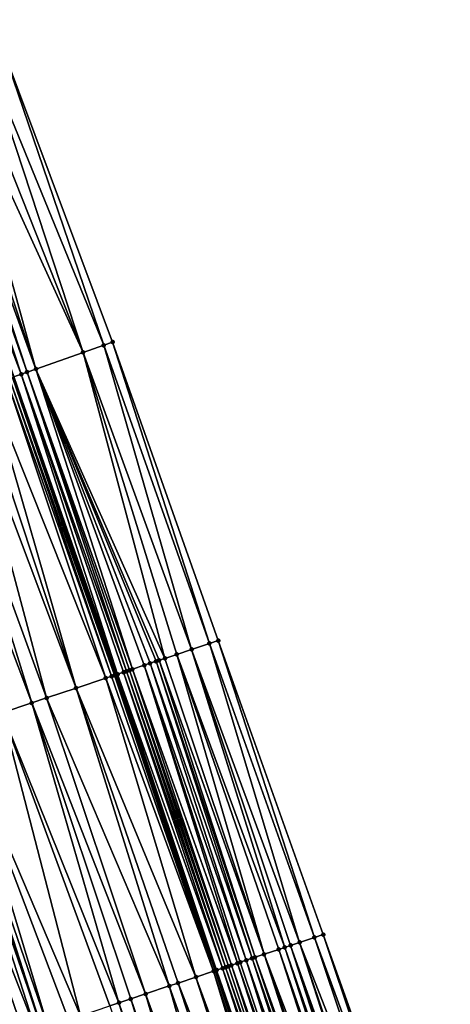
# Model space of a CAD drawing. Header units: feet. Extents: x 2004186 to 2014793, y 836912 to 864902.
# Tile 330 of 656: x 2010452 to 2010480, y 847755 to 847818. Entities that reach past the tile are written whole.
import ezdxf

# ---------------------------------------------------------------- set-up
doc = ezdxf.new("R2010")
doc.units = ezdxf.units.FT
doc.header["$LTSCALE"] = 100
doc.header["$MEASUREMENT"] = 0
for name, color, linetype, lineweight in [('EP_Travel Lane', 5, 'Continuous', 40), ('GPL_Skip Line', 2, 'Continuous', 40), ('Road Shots', 4, 'Continuous', 200), ('Road X-Section', 30, 'Continuous', 13)]:
    doc.layers.add(name, color=color, linetype=linetype, lineweight=lineweight)
doc.layers.add('I-77 SB_MM21-27-Surface-Border', color=7, linetype='Continuous')
doc.layers.add('I-77 SB_MM21-27-Surface-TIN', color=7, linetype='Continuous')

msp = doc.modelspace()

# ---------------------------------------------------------------- linework, layer by layer
at = {"layer": 'EP_Travel Lane'}
msp.add_polyline3d([(2010536.755688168, 847527.2188046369, 434.1100472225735), (2010531.242614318, 847546.4438918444, 434.0405169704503), (2010525.563505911, 847565.7934329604, 433.9434990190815), (2010519.726870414, 847584.922729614, 433.8821887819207), (2010513.890244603, 847604.0519945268, 433.8110908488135), (2010508.053633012, 847623.1812128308, 433.7256204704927), (2010502.082219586, 847642.4116878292, 433.6681441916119), (2010496.003840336, 847661.465502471, 433.5881238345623), (2010489.92547379, 847680.5192772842, 433.4954419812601), (2010483.847038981, 847699.5732660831, 433.4705466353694), (2010477.589928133, 847718.7581242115, 433.410608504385), (2010471.229817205, 847737.7197231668, 433.3262797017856), (2010464.869704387, 847756.681327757, 433.24336023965), (2010458.509592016, 847775.6429310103, 433.1600849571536), (2010451.953394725, 847794.7297169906, 433.0916205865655), (2010445.316444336, 847813.5962041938, 433.0104091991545), (2010438.679490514, 847832.4627011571, 432.9319780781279)], dxfattribs=at)
at = {"layer": 'GPL_Skip Line'}
msp.add_polyline3d([(2010525.4082939, 847523.9307231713, 433.6682218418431), (2010519.844656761, 847543.1411599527, 433.5970293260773), (2010514.184985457, 847562.3230172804, 433.5167097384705), (2010508.352749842, 847581.4536226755, 433.4461953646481), (2010502.520505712, 847600.584256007, 433.38429494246), (2010496.688284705, 847619.7148134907, 433.2990074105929), (2010490.768642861, 847638.8182724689, 433.242910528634), (2010484.716626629, 847657.880400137, 433.1464994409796), (2010478.664581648, 847676.9426183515, 433.0787468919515), (2010472.612515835, 847696.0049021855, 433.0317631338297), (2010466.431678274, 847715.0252143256, 432.9819863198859), (2010460.089471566, 847733.9928286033, 432.9040520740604), (2010453.747290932, 847752.9603649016, 432.8067895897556), (2010447.405091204, 847771.9279583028, 432.723680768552), (2010440.917379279, 847790.845627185, 432.6399812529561), (2010434.280437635, 847809.7120895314, 432.5516954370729), (2010427.643483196, 847828.578588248, 432.473760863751)], dxfattribs=at)
at = {"layer": 'I-77 SB_MM21-27-Surface-Border', "color": 3, "linetype": 'ByBlock', "lineweight": -2}
msp.add_polyline3d([(2010444.811267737, 847834.6207054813, 433.1690479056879), (2010451.259565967, 847815.6878076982, 433.2387195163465), (2010458.273783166, 847796.9542482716, 433.3733469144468), (2010465.044075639, 847777.829334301, 433.486931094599), (2010471.76568309, 847758.9884287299, 433.5310806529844), (2010478.487200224, 847740.1477932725, 433.6421420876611), (2010485.019041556, 847721.2437299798, 433.7519118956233), (2010491.674073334, 847702.0594073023, 433.7993875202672), (2010497.916770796, 847683.0576178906, 433.8380274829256), (2010503.778173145, 847663.9349398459, 433.925130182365), (2010509.639590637, 847644.8122141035, 433.9970516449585), (2010515.626957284, 847625.4912040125, 434.0517989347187), (2010521.267897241, 847606.3022379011, 434.1105969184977), (2010526.908842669, 847587.11325384, 434.1638601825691), (2010532.167179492, 847567.8076050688, 434.2111806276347), (2010537.901861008, 847548.3734999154, 434.2969934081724), (2010543.465499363, 847529.1630589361, 434.3670536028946)], dxfattribs=at)
at = {"layer": 'I-77 SB_MM21-27-Surface-TIN', "color": 128, "linetype": 'ByBlock', "lineweight": -2}
for points in [[(2010450.127615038, 847815.2894521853, 433.200231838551), (2010448.995668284, 847814.8910848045, 433.1583664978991), (2010456.387219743, 847796.2902614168, 433.2918396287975)], [(2010451.259565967, 847815.6878076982, 433.2387195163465), (2010450.127615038, 847815.2894521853, 433.200231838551), (2010457.707809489, 847796.7550654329, 433.3526566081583)], [(2010450.127615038, 847815.2894521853, 433.200231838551), (2010456.387219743, 847796.2902614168, 433.2918396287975), (2010457.707809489, 847796.7550654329, 433.3526566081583)], [(2010451.259565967, 847815.6878076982, 433.2387195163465), (2010457.707809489, 847796.7550654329, 433.3526566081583), (2010458.273783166, 847796.9542482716, 433.3733469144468)], [(2010448.052371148, 847814.559135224, 433.1300920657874), (2010447.109085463, 847814.2271530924, 433.0925533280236), (2010453.368703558, 847795.2279242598, 433.1733277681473)], [(2010448.995668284, 847814.8910848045, 433.1583664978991), (2010448.052371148, 847814.559135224, 433.1300920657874), (2010456.387219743, 847796.2902614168, 433.2918396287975)], [(2010448.052371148, 847814.559135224, 433.1300920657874), (2010453.368703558, 847795.2279242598, 433.1733277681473), (2010456.387219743, 847796.2902614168, 433.2918396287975)], [(2010446.16579521, 847813.8951839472, 433.0587105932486), (2010445.316444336, 847813.5962041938, 433.0104091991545), (2010452.425430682, 847794.8959057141, 433.1254252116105)], [(2010446.543108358, 847814.0279799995, 433.0746367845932), (2010446.16579521, 847813.8951839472, 433.0587105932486), (2010452.802735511, 847795.0287254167, 433.1480824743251)], [(2010446.16579521, 847813.8951839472, 433.0587105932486), (2010452.425430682, 847794.8959057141, 433.1254252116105), (2010452.802735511, 847795.0287254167, 433.1480824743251)], [(2010447.109085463, 847814.2271530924, 433.0925533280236), (2010446.543108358, 847814.0279799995, 433.0746367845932), (2010453.368703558, 847795.2279242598, 433.1733277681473)], [(2010446.543108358, 847814.0279799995, 433.0746367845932), (2010452.802735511, 847795.0287254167, 433.1480824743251), (2010453.368703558, 847795.2279242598, 433.1733277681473)], [(2010452.425430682, 847794.8959057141, 433.1254252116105), (2010445.316444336, 847813.5962041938, 433.0104091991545), (2010451.953394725, 847794.7297169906, 433.0916205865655)], [(2010458.273783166, 847796.9542482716, 433.3733469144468), (2010457.707809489, 847796.7550654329, 433.3526566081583), (2010464.475080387, 847777.6389546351, 433.459162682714)], [(2010458.273783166, 847796.9542482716, 433.3733469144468), (2010464.475080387, 847777.6389546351, 433.459162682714), (2010465.044075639, 847777.829334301, 433.486931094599)], [(2010456.387219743, 847796.2902614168, 433.2918396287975), (2010453.368703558, 847795.2279242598, 433.1733277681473), (2010461.630080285, 847776.6871276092, 433.3379942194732)], [(2010457.707809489, 847796.7550654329, 433.3526566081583), (2010456.387219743, 847796.2902614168, 433.2918396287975), (2010463.337084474, 847777.2582114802, 433.407635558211)], [(2010456.387219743, 847796.2902614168, 433.2918396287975), (2010462.388744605, 847776.9409552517, 433.3720662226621), (2010463.337084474, 847777.2582114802, 433.407635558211)], [(2010456.387219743, 847796.2902614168, 433.2918396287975), (2010461.630080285, 847776.6871276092, 433.3379942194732), (2010462.388744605, 847776.9409552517, 433.3720662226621)], [(2010457.707809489, 847796.7550654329, 433.3526566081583), (2010463.337084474, 847777.2582114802, 433.407635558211), (2010464.475080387, 847777.6389546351, 433.459162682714)], [(2010452.802735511, 847795.0287254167, 433.1480824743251), (2010452.425430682, 847794.8959057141, 433.1254252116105), (2010459.164425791, 847775.8621741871, 433.2238932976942)], [(2010453.368703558, 847795.2279242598, 433.1733277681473), (2010452.802735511, 847795.0287254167, 433.1480824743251), (2010459.543749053, 847775.9891146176, 433.2475247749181)], [(2010452.802735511, 847795.0287254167, 433.1480824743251), (2010459.354084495, 847775.9256531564, 433.237878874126), (2010459.543749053, 847775.9891146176, 433.2475247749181)], [(2010452.802735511, 847795.0287254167, 433.1480824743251), (2010459.164425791, 847775.8621741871, 433.2238932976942), (2010459.354084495, 847775.9256531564, 433.237878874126)], [(2010453.368703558, 847795.2279242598, 433.1733277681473), (2010461.2507416, 847776.5602333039, 433.3257955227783), (2010461.630080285, 847776.6871276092, 433.3379942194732)], [(2010453.368703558, 847795.2279242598, 433.1733277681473), (2010461.061075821, 847776.4967754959, 433.317055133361), (2010461.2507416, 847776.5602333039, 433.3257955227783)], [(2010453.368703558, 847795.2279242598, 433.1733277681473), (2010460.681748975, 847776.3698457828, 433.2960800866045), (2010461.061075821, 847776.4967754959, 433.317055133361)], [(2010453.368703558, 847795.2279242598, 433.1733277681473), (2010460.302419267, 847776.2429246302, 433.2772269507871), (2010460.681748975, 847776.3698457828, 433.2960800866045)], [(2010453.368703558, 847795.2279242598, 433.1733277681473), (2010459.543749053, 847775.9891146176, 433.2475247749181), (2010460.302419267, 847776.2429246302, 433.2772269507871)], [(2010451.482172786, 847794.5638445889, 433.0654042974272), (2010450.350222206, 847794.1654880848, 433.0266345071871), (2010457.836809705, 847775.417836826, 433.1298175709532)], [(2010451.670828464, 847794.6302451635, 433.0740926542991), (2010451.482172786, 847794.5638445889, 433.0654042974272), (2010458.216152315, 847775.544719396, 433.1391075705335)], [(2010451.482172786, 847794.5638445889, 433.0654042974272), (2010457.836809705, 847775.417836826, 433.1298175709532), (2010458.216152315, 847775.544719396, 433.1391075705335)], [(2010451.859481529, 847794.6966531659, 433.084895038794), (2010451.670828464, 847794.6302451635, 433.0740926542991), (2010458.405813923, 847775.608189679, 433.1509400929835)], [(2010451.670828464, 847794.6302451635, 433.0740926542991), (2010458.216152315, 847775.544719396, 433.1391075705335), (2010458.405813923, 847775.608189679, 433.1509400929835)], [(2010451.859481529, 847794.6966531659, 433.084895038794), (2010458.509592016, 847775.6429310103, 433.1600849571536), (2010451.953394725, 847794.7297169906, 433.0916205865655)], [(2010451.859481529, 847794.6966531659, 433.084895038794), (2010458.405813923, 847775.608189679, 433.1509400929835), (2010458.509592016, 847775.6429310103, 433.1600849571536)], [(2010452.425430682, 847794.8959057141, 433.1254252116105), (2010451.953394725, 847794.7297169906, 433.0916205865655), (2010458.595468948, 847775.6716796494, 433.1676523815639)], [(2010458.595468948, 847775.6716796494, 433.1676523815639), (2010451.953394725, 847794.7297169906, 433.0916205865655), (2010458.509592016, 847775.6429310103, 433.1600849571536)], [(2010452.425430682, 847794.8959057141, 433.1254252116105), (2010458.974771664, 847775.7986815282, 433.2065146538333), (2010459.164425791, 847775.8621741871, 433.2238932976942)], [(2010452.425430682, 847794.8959057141, 433.1254252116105), (2010458.595468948, 847775.6716796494, 433.1676523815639), (2010458.974771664, 847775.7986815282, 433.2065146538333)], [(2010449.595596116, 847793.8998953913, 432.9946146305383), (2010448.840967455, 847793.6343100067, 432.9646748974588), (2010455.940117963, 847774.7833602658, 433.0675764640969)], [(2010450.350222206, 847794.1654880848, 433.0266345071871), (2010449.595596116, 847793.8998953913, 432.9946146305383), (2010455.940117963, 847774.7833602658, 433.0675764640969)], [(2010450.350222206, 847794.1654880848, 433.0266345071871), (2010455.940117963, 847774.7833602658, 433.0675764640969), (2010457.836809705, 847775.417836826, 433.1298175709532)], [(2010448.840967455, 847793.6343100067, 432.9646748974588), (2010447.143055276, 847793.0367363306, 432.8954431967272), (2010454.043445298, 847774.1488266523, 432.991193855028)], [(2010448.840967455, 847793.6343100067, 432.9646748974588), (2010454.043445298, 847774.1488266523, 432.991193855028), (2010455.940117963, 847774.7833602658, 433.0675764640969)], [(2010447.143055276, 847793.0367363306, 432.8954431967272), (2010446.011108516, 847792.6383689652, 432.853582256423), (2010453.095101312, 847773.8315827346, 432.95867596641)], [(2010446.011108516, 847792.6383689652, 432.853582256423), (2010451.198437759, 847773.1970218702, 432.8755388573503), (2010453.095101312, 847773.8315827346, 432.95867596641)], [(2010447.143055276, 847793.0367363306, 432.8954431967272), (2010453.095101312, 847773.8315827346, 432.95867596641), (2010454.043445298, 847774.1488266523, 432.991193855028)], [(2010464.475080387, 847777.6389546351, 433.459162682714), (2010463.337084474, 847777.2582114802, 433.407635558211), (2010470.248329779, 847758.4808472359, 433.4812251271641)], [(2010465.044075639, 847777.829334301, 433.486931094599), (2010464.475080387, 847777.6389546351, 433.459162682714), (2010471.196672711, 847758.7980943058, 433.5145253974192)], [(2010464.475080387, 847777.6389546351, 433.459162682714), (2010470.248329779, 847758.4808472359, 433.4812251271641), (2010471.196672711, 847758.7980943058, 433.5145253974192)], [(2010465.044075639, 847777.829334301, 433.486931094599), (2010471.196672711, 847758.7980943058, 433.5145253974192), (2010471.76568309, 847758.9884287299, 433.5310806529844)], [(2010461.630080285, 847776.6871276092, 433.3379942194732), (2010461.2507416, 847776.5602333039, 433.3257955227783), (2010467.97231027, 847757.7194437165, 433.3986890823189)], [(2010462.388744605, 847776.9409552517, 433.3720662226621), (2010461.630080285, 847776.6871276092, 433.3379942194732), (2010467.97231027, 847757.7194437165, 433.3986890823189)], [(2010463.337084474, 847777.2582114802, 433.407635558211), (2010462.388744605, 847776.9409552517, 433.3720662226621), (2010469.299983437, 847758.1636103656, 433.4504529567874)], [(2010462.388744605, 847776.9409552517, 433.3720662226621), (2010468.920648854, 847758.0367037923, 433.4352130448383), (2010469.299983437, 847758.1636103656, 433.4504529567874)], [(2010462.388744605, 847776.9409552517, 433.3720662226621), (2010467.97231027, 847757.7194437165, 433.3986890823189), (2010468.920648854, 847758.0367037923, 433.4352130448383)], [(2010463.337084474, 847777.2582114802, 433.407635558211), (2010469.679328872, 847758.2904844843, 433.457648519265), (2010470.248329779, 847758.4808472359, 433.4812251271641)], [(2010463.337084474, 847777.2582114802, 433.407635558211), (2010469.299983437, 847758.1636103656, 433.4504529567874), (2010469.679328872, 847758.2904844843, 433.457648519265)], [(2010460.302419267, 847776.2429246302, 433.2772269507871), (2010459.543749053, 847775.9891146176, 433.2475247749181), (2010466.265304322, 847757.1483651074, 433.3303501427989)], [(2010460.681748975, 847776.3698457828, 433.2960800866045), (2010460.302419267, 847776.2429246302, 433.2772269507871), (2010466.834312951, 847757.3387047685, 433.3482034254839)], [(2010460.302419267, 847776.2429246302, 433.2772269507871), (2010466.454976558, 847757.2118036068, 433.3343048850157), (2010466.834312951, 847757.3387047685, 433.3482034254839)], [(2010460.302419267, 847776.2429246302, 433.2772269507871), (2010466.265304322, 847757.1483651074, 433.3303501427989), (2010466.454976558, 847757.2118036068, 433.3343048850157)], [(2010461.061075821, 847776.4967754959, 433.317055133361), (2010460.681748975, 847776.3698457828, 433.2960800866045), (2010467.213639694, 847757.4656347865, 433.3692544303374)], [(2010460.681748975, 847776.3698457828, 433.2960800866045), (2010466.834312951, 847757.3387047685, 433.3482034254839), (2010467.213639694, 847757.4656347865, 433.3692544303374)], [(2010461.2507416, 847776.5602333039, 433.3257955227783), (2010461.061075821, 847776.4967754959, 433.317055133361), (2010467.403302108, 847757.529102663, 433.3804906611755)], [(2010461.061075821, 847776.4967754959, 433.317055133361), (2010467.213639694, 847757.4656347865, 433.3692544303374), (2010467.403302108, 847757.529102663, 433.3804906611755)], [(2010461.2507416, 847776.5602333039, 433.3257955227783), (2010467.403302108, 847757.529102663, 433.3804906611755), (2010467.97231027, 847757.7194437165, 433.3986890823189)], [(2010457.836809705, 847775.417836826, 433.1298175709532), (2010455.940117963, 847774.7833602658, 433.0675764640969), (2010463.609997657, 847756.2599131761, 433.1974175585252)], [(2010458.216152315, 847775.544719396, 433.1391075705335), (2010457.836809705, 847775.417836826, 433.1298175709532), (2010464.748013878, 847756.6405955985, 433.2338925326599)], [(2010457.836809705, 847775.417836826, 433.1298175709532), (2010463.609997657, 847756.2599131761, 433.1974175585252), (2010464.748013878, 847756.6405955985, 433.2338925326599)], [(2010458.405813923, 847775.608189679, 433.1509400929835), (2010458.216152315, 847775.544719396, 433.1391075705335), (2010464.748013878, 847756.6405955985, 433.2338925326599)], [(2010458.405813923, 847775.608189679, 433.1509400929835), (2010464.748013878, 847756.6405955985, 433.2338925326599), (2010458.509592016, 847775.6429310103, 433.1600849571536)], [(2010458.595468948, 847775.6716796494, 433.1676523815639), (2010458.509592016, 847775.6429310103, 433.1600849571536), (2010464.869704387, 847756.681327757, 433.24336023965)], [(2010464.748013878, 847756.6405955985, 433.2338925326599), (2010464.869704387, 847756.681327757, 433.24336023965), (2010458.509592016, 847775.6429310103, 433.1600849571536)], [(2010458.974771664, 847775.7986815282, 433.2065146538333), (2010458.595468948, 847775.6716796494, 433.1676523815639), (2010465.316972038, 847756.8310861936, 433.2891569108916)], [(2010458.595468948, 847775.6716796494, 433.1676523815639), (2010464.869704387, 847756.681327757, 433.24336023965), (2010464.937671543, 847756.7040776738, 433.248648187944)], [(2010458.595468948, 847775.6716796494, 433.1676523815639), (2010464.937671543, 847756.7040776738, 433.248648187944), (2010465.316972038, 847756.8310861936, 433.2891569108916)], [(2010459.164425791, 847775.8621741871, 433.2238932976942), (2010458.974771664, 847775.7986815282, 433.2065146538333), (2010465.506624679, 847756.8945832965, 433.3076373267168)], [(2010458.974771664, 847775.7986815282, 433.2065146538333), (2010465.316972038, 847756.8310861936, 433.2891569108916), (2010465.506624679, 847756.8945832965, 433.3076373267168)], [(2010459.354084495, 847775.9256531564, 433.237878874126), (2010459.164425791, 847775.8621741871, 433.2238932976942), (2010465.696285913, 847756.9580546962, 433.3197468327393)], [(2010459.164425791, 847775.8621741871, 433.2238932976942), (2010465.506624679, 847756.8945832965, 433.3076373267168), (2010465.696285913, 847756.9580546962, 433.3197468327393)], [(2010459.543749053, 847775.9891146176, 433.2475247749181), (2010459.354084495, 847775.9256531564, 433.237878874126), (2010465.885954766, 847757.0215033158, 433.3262099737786)], [(2010459.354084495, 847775.9256531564, 433.237878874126), (2010465.696285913, 847756.9580546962, 433.3197468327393), (2010465.885954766, 847757.0215033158, 433.3262099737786)], [(2010459.543749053, 847775.9891146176, 433.2475247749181), (2010465.885954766, 847757.0215033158, 433.3262099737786), (2010466.265304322, 847757.1483651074, 433.3303501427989)], [(2010455.940117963, 847774.7833602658, 433.0675764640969), (2010454.043445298, 847774.1488266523, 432.991193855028), (2010461.902989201, 847755.6888420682, 433.1309378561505)], [(2010455.940117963, 847774.7833602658, 433.0675764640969), (2010462.471987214, 847755.8792134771, 433.1566602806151), (2010463.609997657, 847756.2599131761, 433.1974175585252)], [(2010455.940117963, 847774.7833602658, 433.0675764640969), (2010461.902989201, 847755.6888420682, 433.1309378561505), (2010462.471987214, 847755.8792134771, 433.1566602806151)], [(2010454.043445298, 847774.1488266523, 432.991193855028), (2010453.095101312, 847773.8315827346, 432.95867596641), (2010460.385645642, 847755.181231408, 433.073853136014)], [(2010454.043445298, 847774.1488266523, 432.991193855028), (2010460.385645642, 847755.181231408, 433.073853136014), (2010461.902989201, 847755.6888420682, 433.1309378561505)], [(2010453.095101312, 847773.8315827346, 432.95867596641), (2010451.198437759, 847773.1970218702, 432.8755388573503), (2010458.678637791, 847754.6101584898, 433.0069247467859)], [(2010453.095101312, 847773.8315827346, 432.95867596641), (2010459.437304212, 847754.8639798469, 433.0394396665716), (2010460.385645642, 847755.181231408, 433.073853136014)], [(2010453.095101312, 847773.8315827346, 432.95867596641), (2010458.678637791, 847754.6101584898, 433.0069247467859), (2010459.437304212, 847754.8639798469, 433.0394396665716)], [(2010451.198437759, 847773.1970218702, 432.8755388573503), (2010448.353424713, 847772.2452335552, 432.7639654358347), (2010456.212967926, 847753.7852510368, 432.9042151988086)], [(2010451.198437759, 847773.1970218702, 432.8755388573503), (2010458.109632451, 847754.4198089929, 432.9866335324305), (2010458.678637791, 847754.6101584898, 433.0069247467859)], [(2010451.198437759, 847773.1970218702, 432.8755388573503), (2010456.212967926, 847753.7852510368, 432.9042151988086), (2010458.109632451, 847754.4198089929, 432.9866335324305)], [(2010448.353424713, 847772.2452335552, 432.7639654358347), (2010447.594759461, 847771.9914087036, 432.7305851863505), (2010454.126621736, 847753.0872827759, 432.82483059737)], [(2010448.353424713, 847772.2452335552, 432.7639654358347), (2010455.45429718, 847753.5314426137, 432.8749061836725), (2010456.212967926, 847753.7852510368, 432.9042151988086)], [(2010448.353424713, 847772.2452335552, 432.7639654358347), (2010454.126621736, 847753.0872827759, 432.82483059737), (2010455.45429718, 847753.5314426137, 432.8749061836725)], [(2010447.215422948, 847771.8645079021, 432.7167763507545), (2010446.077400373, 847771.4838444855, 432.6850134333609), (2010453.367949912, 847752.8334775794, 432.796321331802)], [(2010447.215422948, 847771.8645079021, 432.7167763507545), (2010453.747290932, 847752.9603649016, 432.8067895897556), (2010447.405091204, 847771.9279583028, 432.723680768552)], [(2010447.215422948, 847771.8645079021, 432.7167763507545), (2010453.367949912, 847752.8334775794, 432.796321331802), (2010453.747290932, 847752.9603649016, 432.8067895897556)], [(2010447.594759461, 847771.9914087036, 432.7305851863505), (2010447.405091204, 847771.9279583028, 432.723680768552), (2010453.747290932, 847752.9603649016, 432.8067895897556)], [(2010447.594759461, 847771.9914087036, 432.7305851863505), (2010453.747290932, 847752.9603649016, 432.8067895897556), (2010454.126621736, 847753.0872827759, 432.82483059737)], [(2010446.077400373, 847771.4838444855, 432.6850134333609), (2010452.609267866, 847752.5797029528, 432.7753892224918), (2010453.367949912, 847752.8334775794, 432.796321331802)], [(2010446.077400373, 847771.4838444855, 432.6850134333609), (2010452.229930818, 847752.4528037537, 432.7619771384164), (2010452.609267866, 847752.5797029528, 432.7753892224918)], [(2010471.76568309, 847758.9884287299, 433.5310806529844), (2010471.196672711, 847758.7980943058, 433.5145253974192), (2010478.107862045, 847740.0208974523, 433.6295678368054)], [(2010471.76568309, 847758.9884287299, 433.5310806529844), (2010478.107862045, 847740.0208974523, 433.6295678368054), (2010478.487200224, 847740.1477932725, 433.6421420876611)], [(2010470.248329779, 847758.4808472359, 433.4812251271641), (2010469.679328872, 847758.2904844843, 433.457648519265), (2010476.400848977, 847739.4498401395, 433.5665093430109)], [(2010471.196672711, 847758.7980943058, 433.5145253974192), (2010470.248329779, 847758.4808472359, 433.4812251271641), (2010477.538854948, 847739.830553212, 433.6105801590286)], [(2010470.248329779, 847758.4808472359, 433.4812251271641), (2010476.590518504, 847739.5132867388, 433.5724715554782), (2010477.538854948, 847739.830553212, 433.6105801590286)], [(2010470.248329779, 847758.4808472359, 433.4812251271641), (2010476.400848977, 847739.4498401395, 433.5665093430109), (2010476.590518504, 847739.5132867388, 433.5724715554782)], [(2010471.196672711, 847758.7980943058, 433.5145253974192), (2010477.538854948, 847739.830553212, 433.6105801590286), (2010478.107862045, 847740.0208974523, 433.6295678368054)], [(2010467.97231027, 847757.7194437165, 433.3986890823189), (2010467.403302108, 847757.529102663, 433.3804906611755), (2010474.12483548, 847738.6884186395, 433.4795191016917)], [(2010468.920648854, 847758.0367037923, 433.4352130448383), (2010467.97231027, 847757.7194437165, 433.3986890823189), (2010475.07317822, 847739.0056662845, 433.5129608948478)], [(2010467.97231027, 847757.7194437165, 433.3986890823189), (2010474.504174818, 847738.8153109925, 433.4912339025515), (2010475.07317822, 847739.0056662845, 433.5129608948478)], [(2010467.97231027, 847757.7194437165, 433.3986890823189), (2010474.12483548, 847738.6884186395, 433.4795191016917), (2010474.504174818, 847738.8153109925, 433.4912339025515)], [(2010469.299983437, 847758.1636103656, 433.4504529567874), (2010468.920648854, 847758.0367037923, 433.4352130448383), (2010475.452514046, 847739.1325691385, 433.5272785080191)], [(2010468.920648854, 847758.0367037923, 433.4352130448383), (2010475.07317822, 847739.0056662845, 433.5129608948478), (2010475.452514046, 847739.1325691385, 433.5272785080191)], [(2010469.679328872, 847758.2904844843, 433.457648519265), (2010469.299983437, 847758.1636103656, 433.4504529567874), (2010475.831844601, 847739.2594877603, 433.5455043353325)], [(2010469.299983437, 847758.1636103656, 433.4504529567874), (2010475.452514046, 847739.1325691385, 433.5272785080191), (2010475.831844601, 847739.2594877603, 433.5455043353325)], [(2010469.679328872, 847758.2904844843, 433.457648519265), (2010476.211184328, 847739.3863789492, 433.5569305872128), (2010476.400848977, 847739.4498401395, 433.5665093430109)], [(2010469.679328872, 847758.2904844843, 433.457648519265), (2010475.831844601, 847739.2594877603, 433.5455043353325), (2010476.211184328, 847739.3863789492, 433.5569305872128)], [(2010466.265304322, 847757.1483651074, 433.3303501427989), (2010465.885954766, 847757.0215033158, 433.3262099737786), (2010472.41783722, 847738.1173170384, 433.4054831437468)], [(2010466.454976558, 847757.2118036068, 433.3343048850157), (2010466.265304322, 847757.1483651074, 433.3303501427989), (2010472.797180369, 847738.2441979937, 433.4143728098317)], [(2010466.265304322, 847757.1483651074, 433.3303501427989), (2010472.607510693, 847738.1807518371, 433.4085203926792), (2010472.797180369, 847738.2441979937, 433.4143728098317)], [(2010466.265304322, 847757.1483651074, 433.3303501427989), (2010472.41783722, 847738.1173170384, 433.4054831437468), (2010472.607510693, 847738.1807518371, 433.4085203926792)], [(2010466.834312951, 847757.3387047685, 433.3482034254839), (2010466.454976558, 847757.2118036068, 433.3343048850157), (2010472.797180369, 847738.2441979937, 433.4143728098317)], [(2010467.213639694, 847757.4656347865, 433.3692544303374), (2010466.834312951, 847757.3387047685, 433.3482034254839), (2010473.366175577, 847738.43457779, 433.442173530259)], [(2010466.834312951, 847757.3387047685, 433.3482034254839), (2010472.797180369, 847738.2441979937, 433.4143728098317), (2010473.366175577, 847738.43457779, 433.442173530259)], [(2010467.403302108, 847757.529102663, 433.3804906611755), (2010467.213639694, 847757.4656347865, 433.3692544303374), (2010473.745499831, 847738.5615152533, 433.4650695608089)], [(2010467.213639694, 847757.4656347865, 433.3692544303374), (2010473.366175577, 847738.43457779, 433.442173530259), (2010473.745499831, 847738.5615152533, 433.4650695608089)], [(2010467.403302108, 847757.529102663, 433.3804906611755), (2010473.745499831, 847738.5615152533, 433.4650695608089), (2010474.12483548, 847738.6884186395, 433.4795191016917)], [(2010464.748013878, 847756.6405955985, 433.2338925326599), (2010463.609997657, 847756.2599131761, 433.1974175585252), (2010470.521200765, 847737.4826751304, 433.3022582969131)], [(2010464.748013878, 847756.6405955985, 433.2338925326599), (2010471.090209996, 847737.673012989, 433.3196642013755), (2010464.869704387, 847756.681327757, 433.24336023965)], [(2010464.748013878, 847756.6405955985, 433.2338925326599), (2010470.900536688, 847737.6095776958, 433.3165043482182), (2010471.090209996, 847737.673012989, 433.3196642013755)], [(2010464.748013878, 847756.6405955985, 433.2338925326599), (2010470.521200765, 847737.4826751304, 433.3022582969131), (2010470.900536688, 847737.6095776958, 433.3165043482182)], [(2010464.937671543, 847756.7040776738, 433.248648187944), (2010464.869704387, 847756.681327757, 433.24336023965), (2010471.229817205, 847737.7197231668, 433.3262797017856)], [(2010471.090209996, 847737.673012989, 433.3196642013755), (2010471.229817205, 847737.7197231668, 433.3262797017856), (2010464.869704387, 847756.681327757, 433.24336023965)], [(2010465.316972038, 847756.8310861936, 433.2891569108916), (2010464.937671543, 847756.7040776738, 433.248648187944), (2010471.46952337, 847737.7999829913, 433.350625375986)], [(2010464.937671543, 847756.7040776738, 433.248648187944), (2010471.229817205, 847737.7197231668, 433.3262797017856), (2010471.279875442, 847737.7364717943, 433.3286517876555)], [(2010464.937671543, 847756.7040776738, 433.248648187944), (2010471.279875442, 847737.7364717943, 433.3286517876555), (2010471.46952337, 847737.7999829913, 433.350625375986)], [(2010465.506624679, 847756.8945832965, 433.3076373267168), (2010465.316972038, 847756.8310861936, 433.2891569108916), (2010471.848817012, 847737.9270120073, 433.3962139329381)], [(2010465.316972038, 847756.8310861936, 433.2891569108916), (2010471.659167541, 847737.8635054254, 433.3753842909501), (2010471.848817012, 847737.9270120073, 433.3962139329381)], [(2010465.316972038, 847756.8310861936, 433.2891569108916), (2010471.46952337, 847737.7999829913, 433.350625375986), (2010471.659167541, 847737.8635054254, 433.3753842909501)], [(2010465.696285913, 847756.9580546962, 433.3197468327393), (2010465.506624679, 847756.8945832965, 433.3076373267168), (2010472.038482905, 847737.9904694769, 433.4048705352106)], [(2010465.506624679, 847756.8945832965, 433.3076373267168), (2010471.848817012, 847737.9270120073, 433.3962139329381), (2010472.038482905, 847737.9904694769, 433.4048705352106)], [(2010465.885954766, 847757.0215033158, 433.3262099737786), (2010465.696285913, 847756.9580546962, 433.3197468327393), (2010472.038482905, 847737.9904694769, 433.4048705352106)], [(2010465.885954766, 847757.0215033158, 433.3262099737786), (2010472.038482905, 847737.9904694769, 433.4048705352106), (2010472.41783722, 847738.1173170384, 433.4054831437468)], [(2010462.471987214, 847755.8792134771, 433.1566602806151), (2010461.902989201, 847755.6888420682, 433.1309378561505), (2010468.624505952, 847736.8482077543, 433.2422935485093)], [(2010463.609997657, 847756.2599131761, 433.1974175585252), (2010462.471987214, 847755.8792134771, 433.1566602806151), (2010469.762516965, 847737.2289057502, 433.2826274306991)], [(2010462.471987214, 847755.8792134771, 433.1566602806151), (2010468.624505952, 847736.8482077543, 433.2422935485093), (2010469.762516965, 847737.2289057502, 433.2826274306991)], [(2010463.609997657, 847756.2599131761, 433.1974175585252), (2010469.762516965, 847737.2289057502, 433.2826274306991), (2010470.521200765, 847737.4826751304, 433.3022582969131)], [(2010461.902989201, 847755.6888420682, 433.1309378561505), (2010460.385645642, 847755.181231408, 433.073853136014), (2010467.29683611, 847736.4040311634, 433.1880669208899)], [(2010461.902989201, 847755.6888420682, 433.1309378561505), (2010467.29683611, 847736.4040311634, 433.1880669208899), (2010468.624505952, 847736.8482077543, 433.2422935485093)], [(2010458.678637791, 847754.6101584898, 433.0069247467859), (2010458.109632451, 847754.4198089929, 432.9866335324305), (2010464.45182187, 847735.4522464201, 433.0773787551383)], [(2010459.437304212, 847754.8639798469, 433.0394396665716), (2010458.678637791, 847754.6101584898, 433.0069247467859), (2010465.210487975, 847735.7060687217, 433.1101269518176)], [(2010458.678637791, 847754.6101584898, 433.0069247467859), (2010464.45182187, 847735.4522464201, 433.0773787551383), (2010465.210487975, 847735.7060687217, 433.1101269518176)], [(2010460.385645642, 847755.181231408, 433.073853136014), (2010459.437304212, 847754.8639798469, 433.0394396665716), (2010465.969155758, 847735.959886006, 433.1416315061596)], [(2010459.437304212, 847754.8639798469, 433.0394396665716), (2010465.210487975, 847735.7060687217, 433.1101269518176), (2010465.969155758, 847735.959886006, 433.1416315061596)], [(2010460.385645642, 847755.181231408, 433.073853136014), (2010465.969155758, 847735.959886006, 433.1416315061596), (2010467.29683611, 847736.4040311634, 433.1880669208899)]]:
    msp.add_3dface(points, dxfattribs=at)
at = {"layer": 'Road Shots', "lineweight": 100}
for p in [(2010458.273783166, 847796.9542482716, 433.3733469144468), (2010456.387219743, 847796.2902614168, 433.2918396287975), (2010457.707809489, 847796.7550654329, 433.3526566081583), (2010452.802735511, 847795.0287254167, 433.1480824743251), (2010453.368703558, 847795.2279242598, 433.1733277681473), (2010452.425430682, 847794.8959057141, 433.1254252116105), (2010464.475080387, 847777.6389546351, 433.459162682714), (2010465.044075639, 847777.829334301, 433.486931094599), (2010461.630080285, 847776.6871276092, 433.3379942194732), (2010462.388744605, 847776.9409552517, 433.3720662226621), (2010463.337084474, 847777.2582114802, 433.407635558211), (2010460.302419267, 847776.2429246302, 433.2772269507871), (2010460.681748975, 847776.3698457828, 433.2960800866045), (2010461.061075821, 847776.4967754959, 433.317055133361), (2010461.2507416, 847776.5602333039, 433.3257955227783), (2010457.836809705, 847775.417836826, 433.1298175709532), (2010458.216152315, 847775.544719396, 433.1391075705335), (2010458.405813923, 847775.608189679, 433.1509400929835), (2010458.595468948, 847775.6716796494, 433.1676523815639), (2010458.974771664, 847775.7986815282, 433.2065146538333), (2010459.164425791, 847775.8621741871, 433.2238932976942), (2010459.354084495, 847775.9256531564, 433.237878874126), (2010459.543749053, 847775.9891146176, 433.2475247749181), (2010455.940117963, 847774.7833602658, 433.0675764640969), (2010454.043445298, 847774.1488266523, 432.991193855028), (2010453.095101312, 847773.8315827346, 432.95867596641), (2010471.76568309, 847758.9884287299, 433.5310806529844), (2010470.248329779, 847758.4808472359, 433.4812251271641), (2010471.196672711, 847758.7980943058, 433.5145253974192), (2010467.97231027, 847757.7194437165, 433.3986890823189), (2010468.920648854, 847758.0367037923, 433.4352130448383), (2010469.299983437, 847758.1636103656, 433.4504529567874), (2010469.679328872, 847758.2904844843, 433.457648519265), (2010466.265304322, 847757.1483651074, 433.3303501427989), (2010466.454976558, 847757.2118036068, 433.3343048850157), (2010466.834312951, 847757.3387047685, 433.3482034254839), (2010467.213639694, 847757.4656347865, 433.3692544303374), (2010467.403302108, 847757.529102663, 433.3804906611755), (2010464.748013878, 847756.6405955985, 433.2338925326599), (2010464.937671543, 847756.7040776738, 433.248648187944), (2010465.316972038, 847756.8310861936, 433.2891569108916), (2010465.506624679, 847756.8945832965, 433.3076373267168), (2010465.696285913, 847756.9580546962, 433.3197468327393), (2010465.885954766, 847757.0215033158, 433.3262099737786), (2010462.471987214, 847755.8792134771, 433.1566602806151), (2010463.609997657, 847756.2599131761, 433.1974175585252), (2010461.902989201, 847755.6888420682, 433.1309378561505), (2010458.678637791, 847754.6101584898, 433.0069247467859), (2010459.437304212, 847754.8639798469, 433.0394396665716), (2010460.385645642, 847755.181231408, 433.073853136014)]:
    msp.add_point(p, dxfattribs=at)
at = {"layer": 'Road X-Section', "extrusion": (0.3318479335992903, -0.9433255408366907, 0.003724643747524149), "elevation": -132580.4824820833, "flags": 128}
msp.add_lwpolyline([(2177824.012651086, 925.3433238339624), (2177826.012651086, 925.4244785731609), (2177828.012651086, 925.5129825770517), (2177828.812651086, 925.5562082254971), (2177829.412651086, 925.5861809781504), (2177830.412651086, 925.6212054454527), (2177832.612651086, 925.7006655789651), (2177833.612651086, 925.7386184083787), (2177834.412651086, 925.7627091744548), (2177835.212651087, 925.7873311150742), (2177837.012651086, 925.8617389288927), (2177839.212651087, 925.9461097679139), (2177841.012651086, 926.0243945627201), (2177842.012651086, 926.0700155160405), (2177842.612651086, 926.0923825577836), (2177844.012651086, 926.1389649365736), (2177845.012651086, 926.1728738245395), (2177845.812651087, 926.1997028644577), (2177847.012651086, 926.2462134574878), (2177848.212651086, 926.2877948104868), (2177849.812651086, 926.3479756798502), (2177851.412651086, 926.4118436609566), (2177852.012651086, 926.4310529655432), (2177852.812651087, 926.4540734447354), (2177855.412651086, 926.5502648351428), (2177856.412651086, 926.5915727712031), (2177857.412651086, 926.6367247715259), (2177858.412651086, 926.6750752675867), (2177859.612651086, 926.7169364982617), (2177861.412651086, 926.7861686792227), (2177862.212651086, 926.8161086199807), (2177863.012651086, 926.8481287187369), (2177864.212651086, 926.8868987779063), (2177864.412651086, 926.8955871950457), (2177864.612651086, 926.9063896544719), (2177865.212651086, 926.9469201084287), (2177865.612651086, 926.9695775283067), (2177866.212651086, 926.9948229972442), (2177869.412651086, 927.1133356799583), (2177870.812651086, 927.1741530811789), (2177871.412651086, 927.1948435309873)], dxfattribs=at)
at = {"layer": 'Road X-Section', "extrusion": (0.31710985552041, -0.9483792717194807, 0.004253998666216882), "elevation": -166474.7966554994, "flags": 128}
msp.add_lwpolyline([(2175493.964231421, 1139.783448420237), (2175495.764231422, 1139.863194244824), (2175496.964231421, 1139.91308687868), (2175498.164231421, 1139.970535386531), (2175499.564231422, 1140.042035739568), (2175500.164231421, 1140.068526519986), (2175501.164231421, 1140.100807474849), (2175502.764231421, 1140.165445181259), (2175503.364231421, 1140.190062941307), (2175504.564231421, 1140.227413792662), (2175505.764231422, 1140.2621776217), (2175506.364231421, 1140.286248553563), (2175507.16423142, 1140.322910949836), (2175507.764231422, 1140.341345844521), (2175508.164231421, 1140.353005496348), (2175508.564231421, 1140.369106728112), (2175509.764231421, 1140.430217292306), (2175510.364231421, 1140.455176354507), (2175510.964231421, 1140.478378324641), (2175511.964231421, 1140.5244720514), (2175512.564231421, 1140.546863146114), (2175513.964231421, 1140.591345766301), (2175516.764231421, 1140.692185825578), (2175518.164231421, 1140.738066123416), (2175518.964231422, 1140.763208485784), (2175520.164231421, 1140.81018409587), (2175521.164231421, 1140.856617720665), (2175521.764231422, 1140.87889937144), (2175522.964231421, 1140.910662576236), (2175523.364231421, 1140.924471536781), (2175524.164231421, 1140.957852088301), (2175527.164231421, 1141.069426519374), (2175529.16423142, 1141.152564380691), (2175530.164231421, 1141.185082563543), (2175532.164231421, 1141.26146586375), (2175534.16423142, 1141.323707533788), (2175534.564231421, 1141.332997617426), (2175534.764231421, 1141.344830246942), (2175534.964231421, 1141.361542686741), (2175535.364231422, 1141.40040531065), (2175535.564231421, 1141.417784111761), (2175535.764231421, 1141.431769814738), (2175535.964231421, 1141.44141580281), (2175536.764231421, 1141.471118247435), (2175537.164231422, 1141.489971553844), (2175537.564231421, 1141.51094679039), (2175537.764231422, 1141.519687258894), (2175538.164231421, 1141.531886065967), (2175538.964231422, 1141.565958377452), (2175539.964231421, 1141.601528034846), (2175541.164231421, 1141.653055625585), (2175541.764231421, 1141.68082428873)], dxfattribs=at)
at = {"layer": 'Road X-Section', "extrusion": (0.3171098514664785, -0.9483792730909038, 0.004253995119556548), "elevation": -166454.8059699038, "flags": 128}
msp.add_lwpolyline([(2175493.363518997, 1139.76489967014), (2175494.763518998, 1139.825948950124), (2175495.963518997, 1139.881565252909), (2175497.163518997, 1139.93405708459), (2175497.763518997, 1139.964164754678), (2175498.363518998, 1139.987331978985), (2175498.563518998, 1139.996776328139), (2175498.963518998, 1140.023209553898), (2175499.163518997, 1140.036609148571), (2175499.363518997, 1140.046880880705), (2175499.963518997, 1140.067597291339), (2175501.163518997, 1140.107676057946), (2175503.163518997, 1140.185477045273), (2175504.563518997, 1140.231981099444), (2175505.963518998, 1140.282703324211), (2175507.763518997, 1140.353623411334), (2175508.563518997, 1140.380146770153), (2175509.363518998, 1140.41406334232), (2175510.163518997, 1140.45074910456), (2175510.963518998, 1140.475521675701), (2175511.163518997, 1140.485121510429), (2175511.563518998, 1140.509016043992), (2175511.963518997, 1140.528468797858), (2175512.363518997, 1140.54466617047), (2175513.563518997, 1140.579434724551), (2175514.563518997, 1140.61427560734), (2175515.163518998, 1140.634698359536), (2175516.563518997, 1140.688056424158), (2175517.963518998, 1140.731048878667), (2175518.963518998, 1140.768598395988), (2175520.363518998, 1140.820124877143), (2175521.563518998, 1140.870232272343), (2175521.963518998, 1140.883644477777), (2175522.763518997, 1140.904576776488), (2175523.163518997, 1140.915045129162), (2175523.563518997, 1140.933086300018), (2175524.963518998, 1140.983162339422), (2175525.763518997, 1141.012471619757), (2175527.763518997, 1141.094890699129), (2175528.363518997, 1141.115182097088), (2175529.163518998, 1141.14769731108), (2175530.163518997, 1141.182111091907), (2175531.763518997, 1141.239196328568), (2175532.363518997, 1141.264918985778), (2175533.563518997, 1141.305676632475), (2175534.763518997, 1141.342151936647), (2175534.963518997, 1141.356907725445), (2175535.363518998, 1141.397416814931), (2175535.563518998, 1141.415897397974), (2175535.763518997, 1141.428007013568), (2175535.963518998, 1141.434470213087), (2175536.363518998, 1141.438610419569), (2175536.563518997, 1141.44256519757), (2175536.963518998, 1141.456463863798), (2175537.363518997, 1141.477515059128), (2175537.563518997, 1141.488751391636), (2175538.163518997, 1141.506949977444), (2175539.163518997, 1141.543474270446), (2175539.563518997, 1141.558714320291), (2175539.963518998, 1141.565909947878), (2175540.563518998, 1141.589486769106), (2175541.563518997, 1141.622787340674), (2175542.163518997, 1141.639342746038)], dxfattribs=at)

doc.saveas('drawing.dxf')
